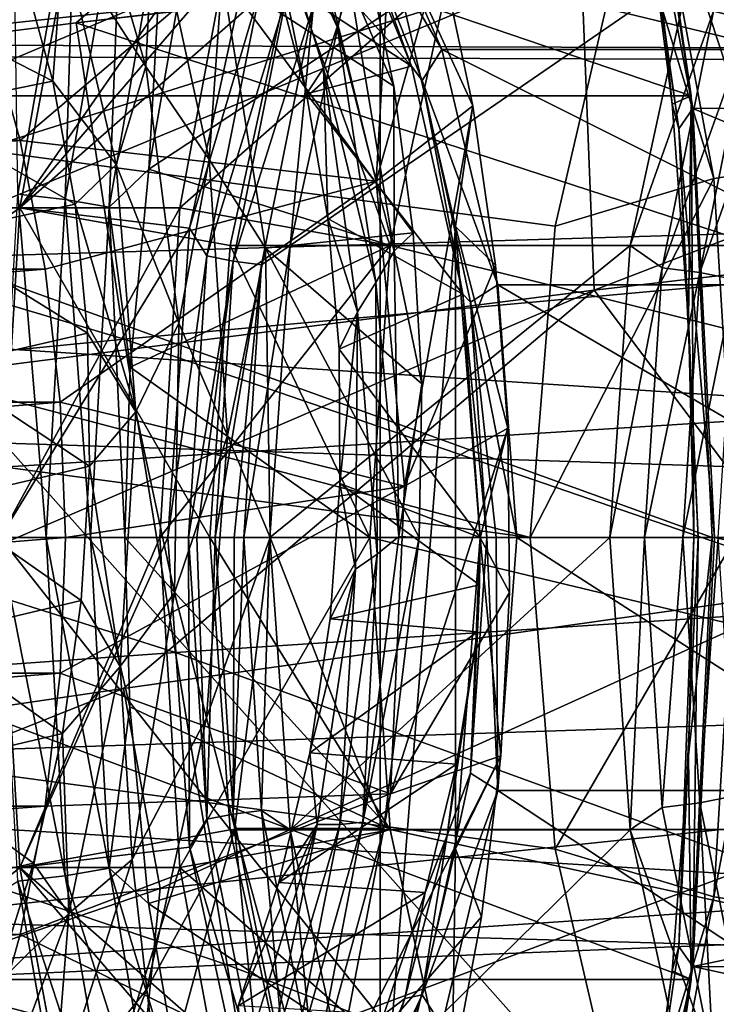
# Model space of a CAD drawing. Header units: metres. Extents: x -62 to 150, y -92 to 92.
# Tile 590 of 656: x 30 to 33, y 58 to 62. Entities that reach past the tile are written whole.
import ezdxf

# ---------------------------------------------------------------- set-up
doc = ezdxf.new("R2010")
doc.units = ezdxf.units.M
doc.layers.add('solid_500615', color=7, linetype='CONTINUOUS')

msp = doc.modelspace()

# ---------------------------------------------------------------- linework, layer by layer
at = {"layer": 'solid_500615'}
for points in [[(42.024872, 61.929775, 44.300327), (10.76731, 63.033997, 22.966919), (10.926191, 64.016174, 22.740013)], [(42.284065, 63.812038, 43.930161), (42.024872, 61.929775, 44.300327), (10.926191, 64.016174, 22.740013)], [(55.74284, 63.812077, 24.709034), (25.264481, 63.033997, 2.262815), (25.378672, 62.033115, 2.099732)], [(56.002037, 61.929798, 24.338863), (55.74284, 63.812077, 24.709034), (25.378672, 62.033115, 2.099732)], [(27.622869, 61.844666, 1.167425), (27.539228, 62.780327, 1.286887), (32.27454, 63.687843, 3.468868)], [(32.402534, 62.361904, 3.290096), (27.622869, 61.844666, 1.167425), (32.27454, 63.687843, 3.468868)], [(33.562912, 56.426136, 35.098366), (33.562912, 63.573864, 35.098366), (27.200054, 63.573864, 30.643044)], [(33.562912, 56.426136, 35.098366), (27.200054, 63.573864, 30.643044), (27.200054, 56.426136, 30.643044)], [(27.675091, 63.571117, 6.677214), (32.597504, 63.571693, 10.124093), (32.85331, 61.810539, 9.758763)], [(27.930851, 61.810089, 6.311951), (27.675091, 63.571117, 6.677214), (32.85331, 61.810539, 9.758763)], [(32.597504, 63.571693, 10.124093), (32.664539, 62.646473, 10.78329), (32.77499, 61.775665, 10.625546)], [(32.85331, 61.810539, 9.758763), (32.597504, 63.571693, 10.124093), (32.77499, 61.775665, 10.625546)], [(32.565586, 63.304401, 11.052239), (32.599068, 63.46307, 11.178769), (32.860382, 61.758339, 10.805572)], [(32.599068, 63.46307, 11.178769), (36.71553, 63.471504, 14.064892), (36.978184, 61.762527, 13.689787)], [(32.860382, 61.758339, 10.805572), (32.599068, 63.46307, 11.178769), (36.978184, 61.762527, 13.689787)], [(32.565586, 63.304401, 11.052239), (32.860382, 61.758339, 10.805572), (32.802246, 61.675045, 10.714251)], [(32.565586, 63.304401, 11.052239), (32.802246, 61.675045, 10.714251), (32.664539, 62.646473, 10.78329)], [(31.640343, 63.233532, 46.173004), (27.258905, 62.764702, 42.16732), (27.423189, 61.74086, 42.149097)], [(30.33288, 62.10878, 44.805107), (31.640343, 63.233532, 46.173004), (27.423189, 61.74086, 42.149097)], [(30.33288, 62.10878, 44.805107), (31.190147, 62.211071, 45.577824), (31.640343, 63.233532, 46.173004)], [(32.944622, 62.156208, 28.533983), (33.095879, 62.118538, 28.544403), (33.429539, 63.044334, 28.06789)], [(42.024872, 61.929775, 44.300327), (10.653118, 62.033115, 23.130001), (10.76731, 63.033997, 22.966919)], [(31.074171, 62.803104, 17.79862), (31.40213, 62.092579, 17.090498), (31.10203, 63.012726, 17.656618)], [(31.10203, 63.012726, 17.656618), (31.40213, 62.092579, 17.090498), (31.454374, 62.270309, 16.913773)], [(31.278162, 62.625, 16.350792), (31.562645, 61.46069, 15.94451), (31.650711, 63, 15.818737)], [(31.562645, 61.46069, 15.94451), (31.824903, 62.39814, 15.569966), (31.650711, 63, 15.818737)], [(32.871784, 62.933361, 14.974079), (32.684631, 62.879406, 14.958556), (33.139019, 61.499447, 14.592431)], [(32.871784, 62.933361, 14.974079), (33.139019, 61.499447, 14.592431), (33.051033, 62.938766, 15.051681)], [(30.280781, 62.451004, 16.908337), (30.343628, 62.866997, 16.972713), (30.618999, 61.930447, 16.443247)], [(30.618999, 61.930447, 16.443247), (30.343628, 62.866997, 16.972713), (30.651791, 62.588551, 16.581755)], [(32.603359, 62.598076, 14.894085), (32.94611, 61.470543, 14.585129), (32.684631, 62.879406, 14.958556)], [(33.139019, 61.499447, 14.592431), (32.684631, 62.879406, 14.958556), (32.94611, 61.470543, 14.585129)], [(31.074171, 62.803104, 17.79862), (31.150839, 62.295509, 17.738773), (31.276993, 61.818356, 17.482586)], [(31.074171, 62.803104, 17.79862), (31.276993, 61.818356, 17.482586), (31.346928, 61.922588, 17.271664)], [(31.074171, 62.803104, 17.79862), (31.346928, 61.922588, 17.271664), (31.40213, 62.092579, 17.090498)], [(31.434351, 62.672485, 18.327967), (31.466496, 62.828426, 18.580206), (31.831102, 62, 18.059492)], [(31.466496, 62.828426, 18.580206), (33.159672, 62.828426, 19.765781), (33.524281, 62, 19.245068)], [(31.831102, 62, 18.059492), (31.466496, 62.828426, 18.580206), (33.524281, 62, 19.245068)], [(32.455105, 61.013641, 3.221722), (32.402534, 62.361904, 3.290096), (37.163719, 62.831001, 5.47317)], [(37.20723, 61.564335, 5.424576), (32.455105, 61.013641, 3.221722), (37.163719, 62.831001, 5.47317)], [(30.094433, 61.406979, 29.707333), (30.07942, 62.44223, 29.39518), (30.329828, 62.759892, 29.371153)], [(30.094433, 61.406979, 29.707333), (30.329828, 62.759892, 29.371153), (30.288475, 61.385807, 29.713263)], [(30.329828, 62.759892, 29.371153), (30.520329, 62.718357, 29.382141), (30.288475, 61.385807, 29.713263)], [(30.988829, 62.729652, 18.046169), (31.372553, 62.747093, 18.334394), (31.707424, 61.93153, 17.856148)], [(31.150839, 62.295509, 17.738773), (30.988829, 62.729652, 18.046169), (31.707424, 61.93153, 17.856148)], [(31.434351, 62.672485, 18.327967), (31.707424, 61.93153, 17.856148), (31.372553, 62.747093, 18.334394)], [(30.288475, 61.385807, 29.713263), (30.520329, 62.718357, 29.382141), (30.468647, 61.354118, 29.644934)], [(30.520329, 62.718357, 29.382141), (30.6952, 62.656197, 29.321384), (30.468647, 61.354118, 29.644934)], [(28.300119, 61.350872, 27.577665), (30.102255, 61.350872, 28.839533), (30.343143, 62.643482, 28.495508)], [(28.300119, 61.350872, 27.577665), (30.343143, 62.643482, 28.495508), (28.54101, 62.643482, 27.233639)], [(30.343143, 62.643482, 28.495508), (30.102255, 61.350872, 28.839533), (31.057465, 62.463242, 27.475353)], [(30.102285, 61.351368, 28.839489), (30.757607, 61.351368, 29.298351), (30.99848, 62.643837, 28.954348)], [(30.102285, 61.351368, 28.839489), (30.99848, 62.643837, 28.954348), (30.343159, 62.643837, 28.495487)], [(31.209705, 62.323685, 27.257929), (30.102285, 61.351368, 28.839489), (30.343159, 62.643837, 28.495487)], [(30.468647, 61.354118, 29.644934), (30.6952, 62.656197, 29.321384), (30.630669, 61.509525, 29.479637)], [(30.6952, 62.656197, 29.321384), (30.790829, 62.424698, 29.250904), (30.630669, 61.509525, 29.479637)], [(30.99848, 62.643837, 28.954348), (30.757607, 61.351368, 29.298351), (31.865026, 62.323685, 27.716791)], [(31.434351, 62.672485, 18.327967), (31.831102, 62, 18.059492), (31.750914, 61.872906, 17.875868)], [(31.434351, 62.672485, 18.327967), (31.750914, 61.872906, 17.875868), (31.707424, 61.93153, 17.856148)], [(32.802246, 61.675045, 10.714251), (32.77499, 61.775665, 10.625546), (32.664539, 62.646473, 10.78329)], [(30.10331, 61.626404, 16.28521), (31.278162, 62.625, 16.350792), (29.962278, 62.125, 16.486622)], [(30.10331, 61.626404, 16.28521), (31.562645, 61.46069, 15.94451), (31.278162, 62.625, 16.350792)], [(31.579416, 62.598076, 14.177112), (31.579416, 57.401924, 14.177112), (19.292135, 57.401924, 5.573465)], [(31.579416, 62.598076, 14.177112), (19.292135, 57.401924, 5.573465), (19.292135, 62.598076, 5.573465)], [(32.193783, 60, 14.607296), (22.363955, 62.598076, 7.724377), (22.671825, 61.276516, 7.93995)], [(32.295418, 61.276066, 14.678462), (22.363955, 62.598076, 7.724377), (32.193783, 60, 14.607296)], [(32.603359, 62.598076, 14.894085), (22.363955, 62.598076, 7.724377), (32.295418, 61.276066, 14.678462)], [(30.618999, 61.930447, 16.443247), (30.651791, 62.588551, 16.581755), (30.878525, 61.548901, 16.122896)], [(30.878525, 61.548901, 16.122896), (30.651791, 62.588551, 16.581755), (30.930876, 62.303982, 16.24081)], [(31.579416, 62.598076, 14.177112), (31.824903, 62.39814, 15.569966), (31.958786, 61.768787, 15.378761)], [(31.887636, 61.274479, 14.39293), (31.579416, 62.598076, 14.177112), (31.958786, 61.768787, 15.378761)], [(31.887636, 61.274479, 14.39293), (31.579416, 57.401924, 14.177112), (31.579416, 62.598076, 14.177112)], [(32.603359, 62.598076, 14.894085), (32.295418, 61.276066, 14.678462), (32.94611, 61.470543, 14.585129)], [(30.102255, 61.350872, 28.839533), (30.79744, 61.267902, 27.846706), (31.057465, 62.463242, 27.475353)], [(30.280781, 62.451004, 16.908337), (30.237886, 61.870094, 16.787302), (30.109001, 62.339554, 17.046789)], [(30.497011, 61.528625, 16.46413), (30.237886, 61.870094, 16.787302), (30.280781, 62.451004, 16.908337)], [(30.497011, 61.528625, 16.46413), (30.280781, 62.451004, 16.908337), (30.618999, 61.930447, 16.443247)], [(33.282398, 62.44912, 47.445286), (31.749725, 62.276348, 46.079834), (30.33288, 62.10878, 44.805107)], [(33.484898, 61.0812, 47.158348), (33.282398, 62.44912, 47.445286), (30.33288, 62.10878, 44.805107)], [(31.088007, 62.249866, 27.47139), (31.057465, 62.463242, 27.475353), (30.79744, 61.267902, 27.846706)], [(30.630669, 61.509525, 29.479637), (30.790829, 62.424698, 29.250904), (31.865141, 62.323814, 27.716629)], [(31.512873, 62.419353, 16.723812), (31.634722, 61.849049, 16.479719), (30.930876, 62.303982, 16.24081)], [(31.454374, 62.270309, 16.913773), (31.634722, 61.849049, 16.479719), (31.512873, 62.419353, 16.723812)], [(31.562645, 61.46069, 15.94451), (31.958786, 61.768787, 15.378761), (31.824903, 62.39814, 15.569966)], [(27.673239, 60.87859, 1.095425), (27.622869, 61.844666, 1.167425), (32.402534, 62.361904, 3.290096)], [(27.684765, 60.406239, 1.078913), (27.673239, 60.87859, 1.095425), (32.402534, 62.361904, 3.290096)], [(32.455105, 61.013641, 3.221722), (27.684765, 60.406239, 1.078913), (32.402534, 62.361904, 3.290096)], [(30.109001, 62.339554, 17.046789), (30.237886, 61.870094, 16.787302), (29.531454, 62.234337, 16.554489)], [(31.209705, 62.323685, 27.257929), (30.964516, 61.196529, 27.608095), (30.102285, 61.351368, 28.839489)], [(30.630669, 61.509525, 29.479637), (31.865141, 62.323814, 27.716629), (31.619835, 61.196136, 28.066963)], [(30.757607, 61.351368, 29.298351), (31.619839, 61.196529, 28.066957), (31.865026, 62.323685, 27.716791)], [(31.209705, 62.323685, 27.257929), (31.619839, 61.196529, 28.066957), (30.964516, 61.196529, 27.608095)], [(31.209705, 62.323685, 27.257929), (31.865026, 62.323685, 27.716791), (31.619839, 61.196529, 28.066957)], [(31.210262, 61.196579, 27.780169), (32.602821, 61.196579, 28.755247), (32.847984, 62.323616, 28.405119)], [(31.455425, 62.323616, 27.430038), (31.210262, 61.196579, 27.780169), (32.847984, 62.323616, 28.405119)], [(31.305092, 62.179325, 27.44458), (31.210262, 61.196579, 27.780169), (31.455425, 62.323616, 27.430038)], [(36.534748, 61.196136, 31.508421), (31.619835, 61.196136, 28.066963), (31.865141, 62.323814, 27.716629)], [(36.780052, 62.323814, 31.158087), (36.534748, 61.196136, 31.508421), (31.865141, 62.323814, 27.716629)], [(32.847984, 62.323616, 28.405119), (32.602821, 61.196579, 28.755247), (32.944622, 62.156208, 28.533983)], [(30.878525, 61.548901, 16.122896), (30.930876, 62.303982, 16.24081), (31.10924, 61.185806, 15.853195)], [(31.714146, 61.249302, 16.296217), (31.10924, 61.185806, 15.853195), (30.930876, 62.303982, 16.24081)], [(31.634722, 61.849049, 16.479719), (31.714146, 61.249302, 16.296217), (30.930876, 62.303982, 16.24081)], [(31.276993, 61.818356, 17.482586), (31.150839, 62.295509, 17.738773), (31.707424, 61.93153, 17.856148)], [(30.33288, 62.10878, 44.805107), (31.749725, 62.276348, 46.079834), (31.190147, 62.211071, 45.577824)], [(31.088007, 62.249866, 27.47139), (30.79744, 61.267902, 27.846706), (30.868036, 61.153862, 27.785542)], [(31.088007, 62.249866, 27.47139), (30.868036, 61.153862, 27.785542), (31.191648, 62.207581, 27.436764)], [(31.40213, 62.092579, 17.090498), (31.635899, 61.173054, 16.51688), (31.454374, 62.270309, 16.913773)], [(31.454374, 62.270309, 16.913773), (31.635899, 61.173054, 16.51688), (31.634722, 61.849049, 16.479719)], [(30.237886, 61.870094, 16.787302), (29.652594, 61.752125, 16.305462), (29.531454, 62.234337, 16.554489)], [(30.868036, 61.153862, 27.785542), (30.975813, 61.132175, 27.745012), (31.191648, 62.207581, 27.436764)], [(31.191648, 62.207581, 27.436764), (30.975813, 61.132175, 27.745012), (31.305092, 62.179325, 27.44458)], [(30.975813, 61.132175, 27.745012), (31.092018, 61.117687, 27.748882), (31.305092, 62.179325, 27.44458)], [(31.305092, 62.179325, 27.44458), (31.092018, 61.117687, 27.748882), (31.210262, 61.196579, 27.780169)], [(32.602821, 61.196579, 28.755247), (32.733807, 61.105831, 28.835056), (32.944622, 62.156208, 28.533983)], [(32.944622, 62.156208, 28.533983), (32.733807, 61.105831, 28.835056), (33.095879, 62.118538, 28.544403)], [(23.203878, 61.626404, 11.454176), (30.10331, 61.626404, 16.28521), (29.962278, 62.125, 16.486622)], [(32.733807, 61.105831, 28.835056), (32.888748, 61.08651, 28.840218), (33.095879, 62.118538, 28.544403)], [(33.095879, 62.118538, 28.544403), (32.888748, 61.08651, 28.840218), (33.234066, 62.062157, 28.498238)], [(30.530376, 60.81366, 44.559547), (30.33288, 62.10878, 44.805107), (27.423189, 61.74086, 42.149097)], [(30.530376, 60.81366, 44.559547), (33.484898, 61.0812, 47.158348), (30.33288, 62.10878, 44.805107)], [(31.346928, 61.922588, 17.271664), (31.561626, 61.044567, 16.725182), (31.40213, 62.092579, 17.090498)], [(31.40213, 62.092579, 17.090498), (31.561626, 61.044567, 16.725182), (31.635899, 61.173054, 16.51688)], [(32.888748, 61.08651, 28.840218), (33.032448, 61.057594, 28.786179), (33.234066, 62.062157, 28.498238)], [(10.58432, 61.019703, 23.228254), (10.653118, 62.033115, 23.130001), (41.937759, 60, 44.424736)], [(42.024872, 61.929775, 44.300327), (41.937759, 60, 44.424736), (10.653118, 62.033115, 23.130001)], [(56.002037, 61.929798, 24.338863), (25.378672, 62.033115, 2.099732), (25.44747, 61.019699, 2.001479)], [(31.750914, 61.872906, 17.875868), (31.831102, 62, 18.059492), (32.060307, 61.035275, 17.732159)], [(31.831102, 62, 18.059492), (33.524281, 62, 19.245068), (33.753483, 61.035275, 18.917734)], [(32.060307, 61.035275, 17.732159), (31.831102, 62, 18.059492), (33.753483, 61.035275, 18.917734)], [(56.002037, 61.929798, 24.338863), (25.44747, 61.019699, 2.001479), (25.470449, 60, 1.96866)], [(56.002037, 61.929798, 24.338863), (25.470449, 60, 1.96866), (56.089153, 60, 24.214451)], [(30.497011, 61.528625, 16.46413), (30.618999, 61.930447, 16.443247), (30.753687, 60.878208, 16.114698)], [(30.753687, 60.878208, 16.114698), (30.618999, 61.930447, 16.443247), (30.878525, 61.548901, 16.122896)], [(31.276993, 61.818356, 17.482586), (31.707424, 61.93153, 17.856148), (31.917141, 60.997009, 17.556643)], [(31.346928, 61.922588, 17.271664), (31.276993, 61.818356, 17.482586), (31.364254, 61.307133, 17.28194)], [(31.346928, 61.922588, 17.271664), (31.364254, 61.307133, 17.28194), (31.485607, 60.924786, 16.936188)], [(31.346928, 61.922588, 17.271664), (31.485607, 60.924786, 16.936188), (31.561626, 61.044567, 16.725182)], [(31.750914, 61.872906, 17.875868), (31.917141, 60.997009, 17.556643), (31.707424, 61.93153, 17.856148)], [(30.237886, 61.870094, 16.787302), (30.328775, 61.36615, 16.582079), (29.652594, 61.752125, 16.305462)], [(30.497011, 61.528625, 16.46413), (30.328775, 61.36615, 16.582079), (30.237886, 61.870094, 16.787302)], [(31.635899, 61.173054, 16.51688), (31.714146, 61.249302, 16.296217), (31.634722, 61.849049, 16.479719)], [(31.750914, 61.872906, 17.875868), (32.060307, 61.035275, 17.732159), (31.948523, 60.964478, 17.593653)], [(31.750914, 61.872906, 17.875868), (31.948523, 60.964478, 17.593653), (31.917141, 60.997009, 17.556643)], [(27.930851, 61.810089, 6.311951), (32.85331, 61.810539, 9.758763), (32.939362, 60, 9.63587)], [(28.016869, 60, 6.189104), (27.930851, 61.810089, 6.311951), (32.939362, 60, 9.63587)], [(31.364254, 61.307133, 17.28194), (31.276993, 61.818356, 17.482586), (31.917141, 60.997009, 17.556643)], [(32.85331, 61.810539, 9.758763), (32.77499, 61.775665, 10.625546), (32.841614, 60.89127, 10.5304)], [(32.85331, 61.810539, 9.758763), (32.841614, 60.89127, 10.5304), (32.86388, 60, 10.4986)], [(32.939362, 60, 9.63587), (32.85331, 61.810539, 9.758763), (32.86388, 60, 10.4986)], [(31.562645, 61.46069, 15.94451), (31.679155, 60.211159, 15.778114), (31.958786, 61.768787, 15.378761)], [(31.679155, 60.211159, 15.778114), (32.051765, 61.115612, 15.245972), (31.958786, 61.768787, 15.378761)], [(31.887636, 61.274479, 14.39293), (31.958786, 61.768787, 15.378761), (32.051765, 61.115612, 15.245972)], [(32.802246, 61.675045, 10.714251), (32.841614, 60.89127, 10.5304), (32.77499, 61.775665, 10.625546)], [(32.802246, 61.675045, 10.714251), (32.860382, 61.758339, 10.805572), (32.948406, 60, 10.679861)], [(32.860382, 61.758339, 10.805572), (36.978184, 61.762527, 13.689787), (37.066628, 60, 13.563473)], [(32.948406, 60, 10.679861), (32.860382, 61.758339, 10.805572), (37.066628, 60, 13.563473)], [(27.595751, 60.523682, 41.929623), (30.530376, 60.81366, 44.559547), (27.423189, 61.74086, 42.149097)], [(30.328775, 61.36615, 16.582079), (29.734495, 61.23708, 16.112474), (29.652594, 61.752125, 16.305462)], [(32.802246, 61.675045, 10.714251), (32.948406, 60, 10.679861), (32.881859, 60, 10.600554)], [(32.802246, 61.675045, 10.714251), (32.881859, 60, 10.600554), (32.841614, 60.89127, 10.5304)], [(23.306376, 61.099979, 11.307796), (30.10331, 61.626404, 16.28521), (23.203878, 61.626404, 11.454176)], [(23.306376, 61.099979, 11.307796), (30.205807, 61.099979, 16.13883), (30.10331, 61.626404, 16.28521)], [(30.10331, 61.626404, 16.28521), (30.205807, 61.099979, 16.13883), (31.562645, 61.46069, 15.94451)], [(37.20723, 61.564335, 5.424576), (33.37952, 59.786663, 3.70551), (32.455105, 61.013641, 3.221722)], [(30.57715, 60.515701, 16.214281), (30.328775, 61.36615, 16.582079), (30.497011, 61.528625, 16.46413)], [(30.57715, 60.515701, 16.214281), (30.497011, 61.528625, 16.46413), (30.753687, 60.878208, 16.114698)], [(30.753687, 60.878208, 16.114698), (30.878525, 61.548901, 16.122896), (30.953022, 60.417976, 15.881454)], [(30.953022, 60.417976, 15.881454), (30.878525, 61.548901, 16.122896), (31.10924, 61.185806, 15.853195)], [(30.468647, 61.354118, 29.644934), (30.630669, 61.509525, 29.479637), (30.553675, 60.698715, 29.589596)], [(30.553675, 60.698715, 29.589596), (30.630669, 61.509525, 29.479637), (31.619835, 61.196136, 28.066963)], [(32.193783, 60, 14.607296), (33.03437, 60, 14.459079), (32.94611, 61.470543, 14.585129)], [(32.295418, 61.276066, 14.678462), (32.193783, 60, 14.607296), (32.94611, 61.470543, 14.585129)], [(33.139019, 61.499447, 14.592431), (32.94611, 61.470543, 14.585129), (33.03437, 60, 14.459079)], [(30.205807, 61.099979, 16.13883), (30.268013, 60.554737, 16.049988), (31.562645, 61.46069, 15.94451)], [(30.268013, 60.554737, 16.049988), (31.679155, 60.211159, 15.778114), (31.562645, 61.46069, 15.94451)], [(30.094433, 61.406979, 29.707333), (30.210186, 60, 29.825069), (30.01495, 60, 29.820848)], [(30.094433, 61.406979, 29.707333), (30.288475, 61.385807, 29.713263), (30.210186, 60, 29.825069)], [(28.218681, 60, 27.69397), (30.020817, 60, 28.955839), (30.102255, 61.350872, 28.839533)], [(28.300119, 61.350872, 27.577665), (28.218681, 60, 27.69397), (30.102255, 61.350872, 28.839533)], [(30.328775, 61.36615, 16.582079), (30.379341, 60.837013, 16.434448), (29.734495, 61.23708, 16.112474)], [(30.020817, 60, 28.955839), (30.676138, 60, 29.4147), (30.757607, 61.351368, 29.298351)], [(30.020817, 60, 28.955839), (30.757607, 61.351368, 29.298351), (30.102285, 61.351368, 28.839489)], [(30.020817, 60, 28.955839), (30.102285, 61.351368, 28.839489), (30.881182, 60, 27.72711)], [(30.102255, 61.350872, 28.839533), (30.020817, 60, 28.955839), (30.79744, 61.267902, 27.846706)], [(30.964516, 61.196529, 27.608095), (30.881182, 60, 27.72711), (30.102285, 61.351368, 28.839489)], [(30.288475, 61.385807, 29.713263), (30.392151, 60, 29.754183), (30.210186, 60, 29.825069)], [(30.288475, 61.385807, 29.713263), (30.468647, 61.354118, 29.644934), (30.392151, 60, 29.754183)], [(30.57715, 60.515701, 16.214281), (30.379341, 60.837013, 16.434448), (30.328775, 61.36615, 16.582079)], [(30.468647, 61.354118, 29.644934), (30.532743, 60, 29.619488), (30.392151, 60, 29.754183)], [(30.468647, 61.354118, 29.644934), (30.553675, 60.698715, 29.589596), (30.532743, 60, 29.619488)], [(30.757607, 61.351368, 29.298351), (30.676138, 60, 29.4147), (31.619839, 61.196529, 28.066957)], [(32.193783, 60, 14.607296), (22.671825, 61.276516, 7.93995), (22.773531, 60, 8.011165)], [(31.410322, 60.771423, 17.140125), (31.364254, 61.307133, 17.28194), (31.917141, 60.997009, 17.556643)], [(31.485607, 60.924786, 16.936188), (31.364254, 61.307133, 17.28194), (31.410322, 60.771423, 17.140125)], [(31.88759, 58.725224, 14.392899), (31.579416, 57.401924, 14.177112), (31.887636, 61.274479, 14.39293)], [(31.88759, 58.725224, 14.392899), (31.887636, 61.274479, 14.39293), (31.988995, 59.999779, 14.463902)], [(31.887636, 61.274479, 14.39293), (32.051765, 61.115612, 15.245972), (32.102135, 60.447979, 15.17404)], [(31.988995, 59.999779, 14.463902), (31.887636, 61.274479, 14.39293), (32.102135, 60.447979, 15.17404)], [(30.379341, 60.837013, 16.434448), (29.77495, 60.69886, 15.978675), (29.734495, 61.23708, 16.112474)], [(30.020817, 60, 28.955839), (30.709108, 60, 27.972857), (30.79744, 61.267902, 27.846706)], [(30.868036, 61.153862, 27.785542), (30.79744, 61.267902, 27.846706), (30.709108, 60, 27.972857)], [(31.714146, 61.249302, 16.296217), (31.749353, 60.629665, 16.175859), (31.10924, 61.185806, 15.853195)], [(31.635899, 61.173054, 16.51688), (31.749353, 60.629665, 16.175859), (31.714146, 61.249302, 16.296217)], [(30.553675, 60.698715, 29.589596), (31.619835, 61.196136, 28.066963), (31.536503, 60, 28.185972)], [(30.676138, 60, 29.4147), (31.536503, 60, 28.185972), (31.619839, 61.196529, 28.066957)], [(30.964516, 61.196529, 27.608095), (31.536503, 60, 28.185972), (30.881182, 60, 27.72711)], [(30.964516, 61.196529, 27.608095), (31.619839, 61.196529, 28.066957), (31.536503, 60, 28.185972)], [(31.210262, 61.196579, 27.780169), (31.019785, 60, 27.852039), (31.126926, 60, 27.899183)], [(31.092018, 61.117687, 27.748882), (31.019785, 60, 27.852039), (31.210262, 61.196579, 27.780169)], [(32.602821, 61.196579, 28.755247), (31.126926, 60, 27.899183), (32.519485, 60, 28.874264)], [(31.210262, 61.196579, 27.780169), (31.126926, 60, 27.899183), (32.602821, 61.196579, 28.755247)], [(36.451416, 60, 31.62743), (31.536503, 60, 28.185972), (31.619835, 61.196136, 28.066963)], [(36.534748, 61.196136, 31.508421), (36.451416, 60, 31.62743), (31.619835, 61.196136, 28.066963)], [(32.602821, 61.196579, 28.755247), (32.519485, 60, 28.874264), (32.733807, 61.105831, 28.835056)], [(30.868036, 61.153862, 27.785542), (30.709108, 60, 27.972857), (30.793465, 60, 27.892038)], [(30.868036, 61.153862, 27.785542), (30.793465, 60, 27.892038), (30.975813, 61.132175, 27.745012)], [(30.953022, 60.417976, 15.881454), (31.10924, 61.185806, 15.853195), (31.128628, 60, 15.692628)], [(31.10924, 61.185806, 15.853195), (31.739262, 60, 16.120199), (31.128628, 60, 15.692628)], [(31.749353, 60.629665, 16.175859), (31.739262, 60, 16.120199), (31.10924, 61.185806, 15.853195)], [(31.561626, 61.044567, 16.725182), (31.655386, 60.004002, 16.351404), (31.635899, 61.173054, 16.51688)], [(31.635899, 61.173054, 16.51688), (31.655386, 60.004002, 16.351404), (31.749353, 60.629665, 16.175859)], [(30.975813, 61.132175, 27.745012), (30.793465, 60, 27.892038), (30.828068, 60, 27.873037)], [(30.975813, 61.132175, 27.745012), (30.828068, 60, 27.873037), (30.902643, 60, 27.849506)], [(30.975813, 61.132175, 27.745012), (30.902643, 60, 27.849506), (31.092018, 61.117687, 27.748882)], [(31.092018, 61.117687, 27.748882), (30.902643, 60, 27.849506), (30.981001, 60, 27.846071)], [(31.092018, 61.117687, 27.748882), (30.981001, 60, 27.846071), (31.019785, 60, 27.852039)], [(31.679155, 60.211159, 15.778114), (32.102135, 60.447979, 15.17404), (32.051765, 61.115612, 15.245972)], [(23.368584, 60.554737, 11.218954), (30.205807, 61.099979, 16.13883), (23.306376, 61.099979, 11.307796)], [(23.368584, 60.554737, 11.218954), (30.268013, 60.554737, 16.049988), (30.205807, 61.099979, 16.13883)], [(30.530376, 60.81366, 44.559547), (33.70356, 59.723259, 46.864082), (33.484898, 61.0812, 47.158348)], [(32.733807, 61.105831, 28.835056), (32.519485, 60, 28.874264), (32.662338, 60, 28.93712)], [(32.733807, 61.105831, 28.835056), (32.662338, 60, 28.93712), (32.888748, 61.08651, 28.840218)], [(32.888748, 61.08651, 28.840218), (32.662338, 60, 28.93712), (32.818531, 60, 28.940498)], [(32.888748, 61.08651, 28.840218), (32.818531, 60, 28.940498), (33.032448, 61.057594, 28.786179)], [(31.485607, 60.924786, 16.936188), (31.566824, 59.932728, 16.580225), (31.561626, 61.044567, 16.725182)], [(31.561626, 61.044567, 16.725182), (31.566824, 59.932728, 16.580225), (31.655386, 60.004002, 16.351404)], [(31.948523, 60.964478, 17.593653), (32.060307, 61.035275, 17.732159), (32.138481, 60, 17.62051)], [(32.060307, 61.035275, 17.732159), (33.831657, 60, 18.806086), (32.138481, 60, 17.62051)], [(32.060307, 61.035275, 17.732159), (33.753483, 61.035275, 18.917734), (33.831657, 60, 18.806086)], [(33.032448, 61.057594, 28.786179), (32.818531, 60, 28.940498), (32.9641, 60, 28.883791)], [(10.58432, 61.019703, 23.228254), (41.937759, 60, 44.424736), (10.56134, 60, 23.261074)], [(32.455105, 61.013641, 3.221722), (30.526852, 59.382374, 2.393661), (27.666658, 58.960968, 1.104763)], [(32.455105, 61.013641, 3.221722), (27.666658, 58.960968, 1.104763), (27.684765, 60.406239, 1.078913)], [(32.455105, 61.013641, 3.221722), (33.37952, 59.786663, 3.70551), (30.526852, 59.382374, 2.393661)], [(31.410322, 60.771423, 17.140125), (31.917141, 60.997009, 17.556643), (31.98863, 60, 17.454544)], [(31.917141, 60.997009, 17.556643), (32.015694, 60, 17.497723), (31.98863, 60, 17.454544)], [(31.948523, 60.964478, 17.593653), (32.015694, 60, 17.497723), (31.917141, 60.997009, 17.556643)], [(31.948523, 60.964478, 17.593653), (32.138481, 60, 17.62051), (32.054161, 60, 17.546013)], [(31.948523, 60.964478, 17.593653), (32.054161, 60, 17.546013), (32.015694, 60, 17.497723)], [(31.485607, 60.924786, 16.936188), (31.410322, 60.771423, 17.140125), (31.413664, 60.221256, 17.059332)], [(31.485607, 60.924786, 16.936188), (31.413664, 60.221256, 17.059332), (31.477814, 59.870564, 16.809898)], [(31.485607, 60.924786, 16.936188), (31.477814, 59.870564, 16.809898), (31.566824, 59.932728, 16.580225)], [(30.57715, 60.515701, 16.214281), (30.753687, 60.878208, 16.114698), (30.735785, 59.773342, 16.004068)], [(30.735785, 59.773342, 16.004068), (30.753687, 60.878208, 16.114698), (30.953022, 60.417976, 15.881454)], [(32.881859, 60, 10.600554), (32.86388, 60, 10.4986), (32.841614, 60.89127, 10.5304)], [(30.379341, 60.837013, 16.434448), (30.387993, 60.292442, 16.346672), (29.77495, 60.69886, 15.978675)], [(30.57715, 60.515701, 16.214281), (30.387993, 60.292442, 16.346672), (30.379341, 60.837013, 16.434448)], [(27.595751, 60.523682, 41.929623), (30.740726, 59.529747, 44.289326), (30.530376, 60.81366, 44.559547)], [(30.530376, 60.81366, 44.559547), (30.740726, 59.529747, 44.289326), (33.70356, 59.723259, 46.864082)], [(31.413664, 60.221256, 17.059332), (31.410322, 60.771423, 17.140125), (31.98863, 60, 17.454544)], [(30.387993, 60.292442, 16.346672), (29.772537, 60.147545, 15.906101), (29.77495, 60.69886, 15.978675)], [(30.553675, 60.698715, 29.589596), (31.536503, 60, 28.185972), (30.532743, 60, 29.619488)], [(31.655386, 60.004002, 16.351404), (31.739262, 60, 16.120199), (31.749353, 60.629665, 16.175859)], [(23.389439, 60, 11.18917), (30.268013, 60.554737, 16.049988), (23.368584, 60.554737, 11.218954)], [(23.389439, 60, 11.18917), (30.288868, 60, 16.020205), (30.268013, 60.554737, 16.049988)], [(30.268013, 60.554737, 16.049988), (30.288868, 60, 16.020205), (31.679155, 60.211159, 15.778114)], [(27.595751, 60.523682, 41.929623), (27.792421, 59.31971, 41.683411), (30.740726, 59.529747, 44.289326)], [(30.512686, 59.472233, 16.170948), (30.387993, 60.292442, 16.346672), (30.57715, 60.515701, 16.214281)], [(30.512686, 59.472233, 16.170948), (30.57715, 60.515701, 16.214281), (30.735785, 59.773342, 16.004068)], [(31.62072, 58.950092, 15.86157), (32.109322, 59.775887, 15.163772), (32.102135, 60.447979, 15.17404)], [(31.679155, 60.211159, 15.778114), (31.62072, 58.950092, 15.86157), (32.102135, 60.447979, 15.17404)], [(31.988995, 59.999779, 14.463902), (32.102135, 60.447979, 15.17404), (32.109322, 59.775887, 15.163772)], [(30.735785, 59.773342, 16.004068), (30.953022, 60.417976, 15.881454), (30.867153, 59.262421, 15.869038)], [(30.867153, 59.262421, 15.869038), (30.953022, 60.417976, 15.881454), (31.128628, 60, 15.692628)], [(30.387993, 60.292442, 16.346672), (30.353922, 59.742477, 16.319914), (29.772537, 60.147545, 15.906101)], [(30.512686, 59.472233, 16.170948), (30.353922, 59.742477, 16.319914), (30.387993, 60.292442, 16.346672)], [(31.373547, 59.666946, 17.040604), (31.413664, 60.221256, 17.059332), (31.985985, 59.806782, 17.458323)], [(31.477814, 59.870564, 16.809898), (31.413664, 60.221256, 17.059332), (31.373547, 59.666946, 17.040604)], [(31.413664, 60.221256, 17.059332), (31.98863, 60, 17.454544), (31.985985, 59.806782, 17.458323)], [(30.268013, 59.445263, 16.049988), (31.62072, 58.950092, 15.86157), (31.679155, 60.211159, 15.778114)], [(30.288868, 60, 16.020205), (30.268013, 59.445263, 16.049988), (31.679155, 60.211159, 15.778114)], [(30.353922, 59.742477, 16.319914), (29.726627, 59.593468, 15.895644), (29.772537, 60.147545, 15.906101)], [(42.024872, 58.070202, 44.300323), (10.58432, 58.980301, 23.228254), (10.56134, 60, 23.261074)], [(41.937759, 60, 44.424736), (42.024872, 58.070202, 44.300323), (10.56134, 60, 23.261074)], [(32.603359, 57.401924, 14.894085), (22.773531, 60, 8.011165), (22.671852, 58.723656, 7.939969)], [(32.295399, 58.724049, 14.678449), (32.193783, 60, 14.607296), (22.773531, 60, 8.011165)], [(32.295399, 58.724049, 14.678449), (22.773531, 60, 8.011165), (32.603359, 57.401924, 14.894085)], [(23.368584, 59.445263, 11.218954), (30.268013, 59.445263, 16.049988), (30.288868, 60, 16.020205)], [(23.368584, 59.445263, 11.218954), (30.288868, 60, 16.020205), (23.389439, 60, 11.18917)], [(56.089153, 60, 24.214451), (25.44747, 58.980297, 2.001479), (25.378672, 57.966885, 2.099732)], [(56.002041, 58.070225, 24.33886), (56.089153, 60, 24.214451), (25.378672, 57.966885, 2.099732)], [(56.089153, 60, 24.214451), (25.470449, 60, 1.96866), (25.44747, 58.980297, 2.001479)], [(32.85331, 58.189461, 9.758763), (27.930851, 58.189911, 6.311951), (28.016869, 60, 6.189104)], [(32.85331, 58.189461, 9.758763), (28.016869, 60, 6.189104), (32.939362, 60, 9.63587)], [(28.300119, 58.649128, 27.577665), (30.102255, 58.649128, 28.839533), (30.020817, 60, 28.955839)], [(30.01495, 60, 29.820848), (30.210186, 60, 29.825069), (30.288475, 58.614193, 29.713263)], [(30.094433, 58.593021, 29.707333), (30.01495, 60, 29.820848), (30.288475, 58.614193, 29.713263)], [(30.102285, 58.648632, 28.839489), (30.676138, 60, 29.4147), (30.020817, 60, 28.955839)], [(30.020817, 60, 28.955839), (30.881182, 60, 27.72711), (30.964516, 58.803471, 27.608095)], [(30.102285, 58.648632, 28.839489), (30.020817, 60, 28.955839), (30.964516, 58.803471, 27.608095)], [(30.102255, 58.649128, 28.839533), (30.709108, 60, 27.972857), (30.020817, 60, 28.955839)], [(30.102255, 58.649128, 28.839533), (30.79744, 58.732098, 27.846706), (30.709108, 60, 27.972857)], [(30.102285, 58.648632, 28.839489), (30.757607, 58.648632, 29.298351), (30.676138, 60, 29.4147)], [(30.210186, 60, 29.825069), (30.392151, 60, 29.754183), (30.468647, 58.645882, 29.644934)], [(30.288475, 58.614193, 29.713263), (30.210186, 60, 29.825069), (30.468647, 58.645882, 29.644934)], [(30.392151, 60, 29.754183), (30.532743, 60, 29.619488), (30.553345, 59.306808, 29.590067)], [(30.468647, 58.645882, 29.644934), (30.392151, 60, 29.754183), (30.553345, 59.306808, 29.590067)], [(30.532743, 60, 29.619488), (31.536503, 60, 28.185972), (31.619835, 58.803864, 28.066963)], [(30.553345, 59.306808, 29.590067), (30.532743, 60, 29.619488), (31.619835, 58.803864, 28.066963)], [(30.676138, 60, 29.4147), (30.757607, 58.648632, 29.298351), (31.536503, 60, 28.185972)], [(30.79744, 58.732098, 27.846706), (30.793465, 60, 27.892038), (30.709108, 60, 27.972857)], [(30.757607, 58.648632, 29.298351), (31.619839, 58.803471, 28.066957), (31.536503, 60, 28.185972)], [(30.793465, 60, 27.892038), (30.868036, 58.846138, 27.785542), (30.828068, 60, 27.873037)], [(30.79744, 58.732098, 27.846706), (30.868036, 58.846138, 27.785542), (30.793465, 60, 27.892038)], [(30.868036, 58.846138, 27.785542), (30.902643, 60, 27.849506), (30.828068, 60, 27.873037)], [(30.867153, 59.262421, 15.869038), (31.128628, 60, 15.692628), (30.98361, 58.810253, 15.766403)], [(30.868036, 58.846138, 27.785542), (30.975813, 58.867825, 27.745012), (30.902643, 60, 27.849506)], [(30.881182, 60, 27.72711), (31.536503, 60, 28.185972), (31.619839, 58.803471, 28.066957)], [(30.964516, 58.803471, 27.608095), (30.881182, 60, 27.72711), (31.619839, 58.803471, 28.066957)], [(30.902643, 60, 27.849506), (30.975813, 58.867825, 27.745012), (30.981001, 60, 27.846071)], [(30.975813, 58.867825, 27.745012), (31.092018, 58.882313, 27.748882), (31.019785, 60, 27.852039)], [(30.975813, 58.867825, 27.745012), (31.019785, 60, 27.852039), (30.981001, 60, 27.846071)], [(30.98361, 58.810253, 15.766403), (31.128628, 60, 15.692628), (31.593824, 58.80809, 16.194328)], [(31.019785, 60, 27.852039), (31.092018, 58.882313, 27.748882), (31.126926, 60, 27.899183)], [(31.092018, 58.882313, 27.748882), (31.210262, 58.803421, 27.780169), (31.126926, 60, 27.899183)], [(31.126926, 60, 27.899183), (31.210262, 58.803421, 27.780169), (32.519485, 60, 28.874264)], [(31.128628, 60, 15.692628), (31.739262, 60, 16.120199), (31.593824, 58.80809, 16.194328)], [(31.210262, 58.803421, 27.780169), (32.602821, 58.803421, 28.755247), (32.519485, 60, 28.874264)], [(31.655386, 60.004002, 16.351404), (31.507681, 58.834702, 16.424702), (31.739262, 60, 16.120199)], [(31.566824, 59.932728, 16.580225), (31.507681, 58.834702, 16.424702), (31.655386, 60.004002, 16.351404)], [(31.507681, 58.834702, 16.424702), (31.593824, 58.80809, 16.194328), (31.739262, 60, 16.120199)], [(36.534748, 58.803864, 31.508421), (31.619835, 58.803864, 28.066963), (31.536503, 60, 28.185972)], [(36.534748, 58.803864, 31.508421), (31.536503, 60, 28.185972), (36.451416, 60, 31.62743)], [(31.88759, 58.725224, 14.392899), (31.988995, 59.999779, 14.463902), (32.07336, 59.106003, 15.215135)], [(31.948523, 59.035522, 17.593653), (32.015694, 60, 17.497723), (32.060307, 58.964725, 17.732159)], [(31.98863, 60, 17.454544), (32.015694, 60, 17.497723), (31.948523, 59.035522, 17.593653)], [(31.985985, 59.806782, 17.458323), (31.98863, 60, 17.454544), (31.948523, 59.035522, 17.593653)], [(31.988995, 59.999779, 14.463902), (32.109322, 59.775887, 15.163772), (32.07336, 59.106003, 15.215135)], [(32.015694, 60, 17.497723), (32.054161, 60, 17.546013), (32.060307, 58.964725, 17.732159)], [(32.054161, 60, 17.546013), (32.138481, 60, 17.62051), (32.060307, 58.964725, 17.732159)], [(32.060307, 58.964725, 17.732159), (32.138481, 60, 17.62051), (33.753483, 58.964725, 18.917734)], [(32.138481, 60, 17.62051), (33.831657, 60, 18.806086), (33.753483, 58.964725, 18.917734)], [(32.295399, 58.724049, 14.678449), (33.03437, 60, 14.459079), (32.193783, 60, 14.607296)], [(32.945938, 58.528038, 14.585374), (33.03437, 60, 14.459079), (32.295399, 58.724049, 14.678449)], [(32.602821, 58.803421, 28.755247), (32.662338, 60, 28.93712), (32.519485, 60, 28.874264)], [(32.602821, 58.803421, 28.755247), (32.733807, 58.894169, 28.835056), (32.662338, 60, 28.93712)], [(32.733807, 58.894169, 28.835056), (32.818531, 60, 28.940498), (32.662338, 60, 28.93712)], [(32.733807, 58.894169, 28.835056), (32.888748, 58.91349, 28.840218), (32.818531, 60, 28.940498)], [(32.802246, 58.324955, 10.714251), (32.841644, 59.109341, 10.530356), (32.86388, 60, 10.4986)], [(32.802246, 58.324955, 10.714251), (32.86388, 60, 10.4986), (32.881859, 60, 10.600554)], [(32.802246, 58.324955, 10.714251), (32.881859, 60, 10.600554), (32.860481, 58.242641, 10.805429)], [(32.888748, 58.91349, 28.840218), (32.9641, 60, 28.883791), (32.818531, 60, 28.940498)], [(32.841644, 59.109341, 10.530356), (32.939362, 60, 9.63587), (32.86388, 60, 10.4986)], [(32.85331, 58.189461, 9.758763), (32.939362, 60, 9.63587), (32.841644, 59.109341, 10.530356)], [(32.860481, 58.242641, 10.805429), (32.948406, 60, 10.679861), (37.044476, 59.115368, 13.595111)], [(32.881859, 60, 10.600554), (32.948406, 60, 10.679861), (32.860481, 58.242641, 10.805429)], [(32.888748, 58.91349, 28.840218), (33.032448, 58.942406, 28.786179), (32.9641, 60, 28.883791)], [(33.229412, 60, 14.463334), (33.03437, 60, 14.459079), (32.945938, 58.528038, 14.585374)], [(33.229412, 60, 14.463334), (32.945938, 58.528038, 14.585374), (33.139019, 58.500553, 14.592431)], [(37.044476, 59.115368, 13.595111), (32.948406, 60, 10.679861), (37.066628, 60, 13.563473)], [(31.566824, 59.932728, 16.580225), (31.413458, 58.825001, 16.661722), (31.507681, 58.834702, 16.424702)], [(31.477814, 59.870564, 16.809898), (31.413458, 58.825001, 16.661722), (31.566824, 59.932728, 16.580225)], [(31.477814, 59.870564, 16.809898), (31.373547, 59.666946, 17.040604), (31.290052, 59.118877, 17.083824)], [(31.477814, 59.870564, 16.809898), (31.290052, 59.118877, 17.083824), (31.320082, 58.824242, 16.897743)], [(31.477814, 59.870564, 16.809898), (31.320082, 58.824242, 16.897743), (31.413458, 58.825001, 16.661722)], [(30.676821, 58.562878, 2.575995), (30.526852, 59.382374, 2.393661), (33.37952, 59.786663, 3.70551)], [(33.719563, 58.881649, 4.019985), (30.676821, 58.562878, 2.575995), (33.37952, 59.786663, 3.70551)], [(31.373547, 59.666946, 17.040604), (31.985985, 59.806782, 17.458323), (31.978058, 59.61404, 17.469645)], [(31.978058, 59.61404, 17.469645), (31.985985, 59.806782, 17.458323), (31.948523, 59.035522, 17.593653)], [(30.353922, 59.742477, 16.319914), (30.2771, 59.197262, 16.354208), (29.726627, 59.593468, 15.895644)], [(30.512686, 59.472233, 16.170948), (30.2771, 59.197262, 16.354208), (30.353922, 59.742477, 16.319914)], [(30.512686, 59.472233, 16.170948), (30.735785, 59.773342, 16.004068), (30.562532, 58.682056, 16.115305)], [(30.562532, 58.682056, 16.115305), (30.735785, 59.773342, 16.004068), (30.867153, 59.262421, 15.869038)], [(31.62072, 58.950092, 15.86157), (32.07336, 59.106003, 15.215135), (32.109322, 59.775887, 15.163772)], [(30.740726, 59.529747, 44.289326), (33.927689, 58.369656, 46.558388), (33.70356, 59.723259, 46.864082)], [(31.290052, 59.118877, 17.083824), (31.373547, 59.666946, 17.040604), (31.978058, 59.61404, 17.469645)], [(30.2771, 59.197262, 16.354208), (29.637415, 59.047005, 15.947032), (29.726627, 59.593468, 15.895644)], [(31.89131, 59.071396, 17.518114), (31.290052, 59.118877, 17.083824), (31.978058, 59.61404, 17.469645)], [(31.853569, 58.781239, 17.547396), (31.978058, 59.61404, 17.469645), (31.948523, 59.035522, 17.593653)], [(31.89131, 59.071396, 17.518114), (31.978058, 59.61404, 17.469645), (31.853569, 58.781239, 17.547396)], [(27.792421, 59.31971, 41.683411), (30.951702, 58.24987, 44.003983), (30.740726, 59.529747, 44.289326)], [(30.740726, 59.529747, 44.289326), (30.951702, 58.24987, 44.003983), (33.927689, 58.369656, 46.558388)], [(30.303667, 58.460022, 16.334061), (30.2771, 59.197262, 16.354208), (30.512686, 59.472233, 16.170948)], [(30.303667, 58.460022, 16.334061), (30.512686, 59.472233, 16.170948), (30.562532, 58.682056, 16.115305)], [(23.306376, 58.900021, 11.307796), (30.205807, 58.900021, 16.13883), (30.268013, 59.445263, 16.049988)], [(23.306376, 58.900021, 11.307796), (30.268013, 59.445263, 16.049988), (23.368584, 59.445263, 11.218954)], [(30.268013, 59.445263, 16.049988), (30.205807, 58.900021, 16.13883), (31.62072, 58.950092, 15.86157)], [(27.627199, 58.229889, 1.161117), (27.666658, 58.960968, 1.104763), (30.526852, 59.382374, 2.393661)], [(30.676821, 58.562878, 2.575995), (27.627199, 58.229889, 1.161117), (30.526852, 59.382374, 2.393661)], [(27.792421, 59.31971, 41.683411), (27.987841, 58.119534, 41.420273), (30.951702, 58.24987, 44.003983)], [(30.468647, 58.645882, 29.644934), (30.553345, 59.306808, 29.590067), (30.629187, 58.501793, 29.481754)], [(30.629187, 58.501793, 29.481754), (30.553345, 59.306808, 29.590067), (31.619835, 58.803864, 28.066963)], [(30.562532, 58.682056, 16.115305), (30.867153, 59.262421, 15.869038), (30.62224, 58.15033, 16.083761)], [(30.62224, 58.15033, 16.083761), (30.867153, 59.262421, 15.869038), (30.98361, 58.810253, 15.766403)], [(30.2771, 59.197262, 16.354208), (30.158291, 58.666851, 16.448465), (29.637415, 59.047005, 15.947032)], [(30.303667, 58.460022, 16.334061), (30.158291, 58.666851, 16.448465), (30.2771, 59.197262, 16.354208)], [(31.89131, 59.071396, 17.518114), (31.164078, 58.587315, 17.187714), (31.290052, 59.118877, 17.083824)], [(31.320082, 58.824242, 16.897743), (31.290052, 59.118877, 17.083824), (31.164078, 58.587315, 17.187714)], [(31.390759, 57.749054, 16.189987), (31.994419, 58.44669, 15.327872), (32.07336, 59.106003, 15.215135)], [(31.62072, 58.950092, 15.86157), (31.390759, 57.749054, 16.189987), (32.07336, 59.106003, 15.215135)], [(31.88759, 58.725224, 14.392899), (32.07336, 59.106003, 15.215135), (31.994419, 58.44669, 15.327872)], [(32.85331, 58.189461, 9.758763), (32.841644, 59.109341, 10.530356), (32.775093, 58.225327, 10.625403)], [(32.802246, 58.324955, 10.714251), (32.775093, 58.225327, 10.625403), (32.841644, 59.109341, 10.530356)], [(32.860481, 58.242641, 10.805429), (37.044476, 59.115368, 13.595111), (36.978184, 58.237473, 13.689787)], [(31.89131, 59.071396, 17.518114), (31.762867, 58.545876, 17.626133), (31.164078, 58.587315, 17.187714)], [(31.89131, 59.071396, 17.518114), (31.853569, 58.781239, 17.547396), (31.762867, 58.545876, 17.626133)], [(30.158291, 58.666851, 16.448465), (29.505899, 58.518398, 16.058832), (29.637415, 59.047005, 15.947032)], [(31.750914, 58.127094, 17.875868), (31.948523, 59.035522, 17.593653), (32.060307, 58.964725, 17.732159)], [(31.853569, 58.781239, 17.547396), (31.948523, 59.035522, 17.593653), (31.750914, 58.127094, 17.875868)], [(42.024872, 58.070202, 44.300323), (10.653118, 57.966885, 23.130001), (10.58432, 58.980301, 23.228254)], [(30.10331, 58.373596, 16.28521), (31.390759, 57.749054, 16.189987), (31.62072, 58.950092, 15.86157)], [(30.205807, 58.900021, 16.13883), (30.10331, 58.373596, 16.28521), (31.62072, 58.950092, 15.86157)], [(31.750914, 58.127094, 17.875868), (32.060307, 58.964725, 17.732159), (31.831102, 58, 18.059492)], [(31.831102, 58, 18.059492), (32.060307, 58.964725, 17.732159), (33.524281, 58, 19.245068)], [(32.060307, 58.964725, 17.732159), (33.753483, 58.964725, 18.917734), (33.524281, 58, 19.245068)], [(32.888748, 58.91349, 28.840218), (33.095879, 57.881462, 28.544403), (33.032448, 58.942406, 28.786179)], [(23.203878, 58.373596, 11.454176), (30.10331, 58.373596, 16.28521), (30.205807, 58.900021, 16.13883)], [(23.203878, 58.373596, 11.454176), (30.205807, 58.900021, 16.13883), (23.306376, 58.900021, 11.307796)], [(32.602821, 58.803421, 28.755247), (32.944622, 57.843792, 28.533983), (32.733807, 58.894169, 28.835056)], [(32.733807, 58.894169, 28.835056), (32.944622, 57.843792, 28.533983), (32.888748, 58.91349, 28.840218)], [(32.944622, 57.843792, 28.533983), (33.095879, 57.881462, 28.544403), (32.888748, 58.91349, 28.840218)], [(30.591829, 57.718143, 2.703648), (30.676821, 58.562878, 2.575995), (33.719563, 58.881649, 4.019985)], [(33.611946, 57.925148, 4.187321), (30.591829, 57.718143, 2.703648), (33.719563, 58.881649, 4.019985)], [(30.868036, 58.846138, 27.785542), (31.088007, 57.750134, 27.47139), (30.975813, 58.867825, 27.745012)], [(30.975813, 58.867825, 27.745012), (31.191648, 57.792419, 27.436764), (31.092018, 58.882313, 27.748882)], [(31.088007, 57.750134, 27.47139), (31.191648, 57.792419, 27.436764), (30.975813, 58.867825, 27.745012)], [(31.092018, 58.882313, 27.748882), (31.305092, 57.820675, 27.44458), (31.210262, 58.803421, 27.780169)], [(31.191648, 57.792419, 27.436764), (31.305092, 57.820675, 27.44458), (31.092018, 58.882313, 27.748882)], [(30.62224, 58.15033, 16.083761), (30.98361, 58.810253, 15.766403), (30.677313, 57.685314, 16.070068)], [(30.677313, 57.685314, 16.070068), (30.98361, 58.810253, 15.766403), (31.288452, 57.686722, 16.497097)], [(30.79744, 58.732098, 27.846706), (31.088007, 57.750134, 27.47139), (30.868036, 58.846138, 27.785542)], [(30.98361, 58.810253, 15.766403), (31.593824, 58.80809, 16.194328), (31.288452, 57.686722, 16.497097)], [(31.320082, 58.824242, 16.897743), (31.164078, 58.587315, 17.187714), (30.997313, 58.082222, 17.349857)], [(31.320082, 58.824242, 16.897743), (30.997313, 58.082222, 17.349857), (31.018095, 57.849644, 17.191605)], [(31.320082, 58.824242, 16.897743), (31.018095, 57.849644, 17.191605), (31.106951, 57.78907, 16.961927)], [(31.413458, 58.825001, 16.661722), (31.106951, 57.78907, 16.961927), (31.197866, 57.736725, 16.729515)], [(31.320082, 58.824242, 16.897743), (31.106951, 57.78907, 16.961927), (31.413458, 58.825001, 16.661722)], [(31.507681, 58.834702, 16.424702), (31.197866, 57.736725, 16.729515), (31.288452, 57.686722, 16.497097)], [(31.413458, 58.825001, 16.661722), (31.197866, 57.736725, 16.729515), (31.507681, 58.834702, 16.424702)], [(31.507681, 58.834702, 16.424702), (31.288452, 57.686722, 16.497097), (31.593824, 58.80809, 16.194328)], [(30.102285, 58.648632, 28.839489), (30.964516, 58.803471, 27.608095), (31.209705, 57.676315, 27.257929)], [(30.629187, 58.501793, 29.481754), (31.619835, 58.803864, 28.066963), (31.865141, 57.676186, 27.716629)], [(30.757607, 58.648632, 29.298351), (31.865026, 57.676315, 27.716791), (31.619839, 58.803471, 28.066957)], [(30.964516, 58.803471, 27.608095), (31.619839, 58.803471, 28.066957), (31.865026, 57.676315, 27.716791)], [(31.209705, 57.676315, 27.257929), (30.964516, 58.803471, 27.608095), (31.865026, 57.676315, 27.716791)], [(31.210262, 58.803421, 27.780169), (31.455425, 57.676384, 27.430038), (32.602821, 58.803421, 28.755247)], [(31.305092, 57.820675, 27.44458), (31.455425, 57.676384, 27.430038), (31.210262, 58.803421, 27.780169)], [(31.455425, 57.676384, 27.430038), (32.847984, 57.676384, 28.405119), (32.602821, 58.803421, 28.755247)], [(36.780052, 57.676186, 31.158087), (31.865141, 57.676186, 27.716629), (31.619835, 58.803864, 28.066963)], [(36.780052, 57.676186, 31.158087), (31.619835, 58.803864, 28.066963), (36.534748, 58.803864, 31.508421)], [(31.853569, 58.781239, 17.547396), (31.750914, 58.127094, 17.875868), (31.679464, 58.112236, 17.715923)], [(31.762867, 58.545876, 17.626133), (31.853569, 58.781239, 17.547396), (31.679464, 58.112236, 17.715923)], [(32.602821, 58.803421, 28.755247), (32.847984, 57.676384, 28.405119), (32.944622, 57.843792, 28.533983)], [(30.102255, 58.649128, 28.839533), (31.057465, 57.536758, 27.475353), (30.79744, 58.732098, 27.846706)], [(30.79744, 58.732098, 27.846706), (31.057465, 57.536758, 27.475353), (31.088007, 57.750134, 27.47139)], [(32.603359, 57.401924, 14.894085), (22.671852, 58.723656, 7.939969), (22.363955, 57.401924, 7.724377)], [(31.88759, 58.725224, 14.392899), (31.873863, 57.80814, 15.500043), (31.579416, 57.401924, 14.177112)], [(31.88759, 58.725224, 14.392899), (31.994419, 58.44669, 15.327872), (31.873863, 57.80814, 15.500043)], [(32.945938, 58.528038, 14.585374), (32.295399, 58.724049, 14.678449), (32.603359, 57.401924, 14.894085)], [(28.300119, 58.649128, 27.577665), (28.54101, 57.356518, 27.233639), (30.102255, 58.649128, 28.839533)], [(28.54101, 57.356518, 27.233639), (30.343143, 57.356518, 28.495508), (30.102255, 58.649128, 28.839533)], [(30.158291, 58.666851, 16.448465), (29.999035, 58.161022, 16.600491), (29.505899, 58.518398, 16.058832)], [(30.303667, 58.460022, 16.334061), (29.999035, 58.161022, 16.600491), (30.158291, 58.666851, 16.448465)], [(30.102255, 58.649128, 28.839533), (30.343143, 57.356518, 28.495508), (31.057465, 57.536758, 27.475353)], [(30.343159, 57.356163, 28.495487), (30.757607, 58.648632, 29.298351), (30.102285, 58.648632, 28.839489)], [(30.343159, 57.356163, 28.495487), (30.102285, 58.648632, 28.839489), (31.209705, 57.676315, 27.257929)], [(30.240475, 57.669754, 16.439053), (30.562532, 58.682056, 16.115305), (30.62224, 58.15033, 16.083761)], [(30.303667, 58.460022, 16.334061), (30.562532, 58.682056, 16.115305), (30.240475, 57.669754, 16.439053)], [(30.343159, 57.356163, 28.495487), (30.99848, 57.356163, 28.954348), (30.757607, 58.648632, 29.298351)], [(30.757607, 58.648632, 29.298351), (30.99848, 57.356163, 28.954348), (31.865026, 57.676315, 27.716791)], [(30.094433, 58.593021, 29.707333), (30.288475, 58.614193, 29.713263), (30.520329, 57.281643, 29.382141)], [(30.288475, 58.614193, 29.713263), (30.468647, 58.645882, 29.644934), (30.6952, 57.343803, 29.321384)], [(30.520329, 57.281643, 29.382141), (30.288475, 58.614193, 29.713263), (30.6952, 57.343803, 29.321384)], [(30.468647, 58.645882, 29.644934), (30.629187, 58.501793, 29.481754), (30.787088, 57.592327, 29.256245)], [(30.6952, 57.343803, 29.321384), (30.468647, 58.645882, 29.644934), (30.787088, 57.592327, 29.256245)], [(30.329828, 57.240108, 29.371153), (29.927887, 58.487434, 29.611589), (30.094433, 58.593021, 29.707333)], [(30.329828, 57.240108, 29.371153), (30.094433, 58.593021, 29.707333), (30.520329, 57.281643, 29.382141)], [(31.762867, 58.545876, 17.626133), (30.997313, 58.082222, 17.349857), (31.164078, 58.587315, 17.187714)], [(27.567186, 57.50214, 1.246824), (27.627199, 58.229889, 1.161117), (30.676821, 58.562878, 2.575995)], [(30.591829, 57.718143, 2.703648), (27.567186, 57.50214, 1.246824), (30.676821, 58.562878, 2.575995)], [(31.762867, 58.545876, 17.626133), (31.594444, 58.047173, 17.791248), (30.997313, 58.082222, 17.349857)], [(31.762867, 58.545876, 17.626133), (31.679464, 58.112236, 17.715923), (31.594444, 58.047173, 17.791248)], [(32.683937, 57.117863, 14.959548), (32.945938, 58.528038, 14.585374), (32.603359, 57.401924, 14.894085)], [(33.139019, 58.500553, 14.592431), (32.945938, 58.528038, 14.585374), (32.683937, 57.117863, 14.959548)], [(30.329828, 57.240108, 29.371153), (30.075871, 57.57513, 29.400248), (29.927887, 58.487434, 29.611589)], [(30.787088, 57.592327, 29.256245), (30.629187, 58.501793, 29.481754), (31.865141, 57.676186, 27.716629)], [(33.139019, 58.500553, 14.592431), (32.683937, 57.117863, 14.959548), (32.871784, 57.066639, 14.974079)], [(33.139019, 58.500553, 14.592431), (32.871784, 57.066639, 14.974079), (33.050323, 57.058445, 15.052693)], [(29.958704, 57.539028, 16.69132), (29.999035, 58.161022, 16.600491), (30.303667, 58.460022, 16.334061)], [(29.958704, 57.539028, 16.69132), (30.303667, 58.460022, 16.334061), (30.240475, 57.669754, 16.439053)], [(31.390759, 57.749054, 16.189987), (31.873863, 57.80814, 15.500043), (31.994419, 58.44669, 15.327872)], [(23.062847, 57.875, 11.655589), (29.962278, 57.875, 16.486622), (30.10331, 58.373596, 16.28521)], [(23.062847, 57.875, 11.655589), (30.10331, 58.373596, 16.28521), (23.203878, 58.373596, 11.454176)], [(30.10331, 58.373596, 16.28521), (29.962278, 57.875, 16.486622), (31.390759, 57.749054, 16.189987)], [(30.951702, 58.24987, 44.003983), (34.159691, 57.019543, 46.2411), (33.927689, 58.369656, 46.558388)], [(32.802246, 58.324955, 10.714251), (32.860481, 58.242641, 10.805429), (32.565586, 56.695599, 11.052239)], [(32.802246, 58.324955, 10.714251), (32.565586, 56.695599, 11.052239), (32.775093, 58.225327, 10.625403)], [(27.987841, 58.119534, 41.420273), (31.168322, 56.973316, 43.706268), (30.951702, 58.24987, 44.003983)], [(30.951702, 58.24987, 44.003983), (31.168322, 56.973316, 43.706268), (34.159691, 57.019543, 46.2411)], [(32.565586, 56.695599, 11.052239), (32.860481, 58.242641, 10.805429), (32.599079, 56.536983, 11.178753)], [(32.565586, 56.695599, 11.052239), (32.664761, 57.354977, 10.782972), (32.775093, 58.225327, 10.625403)], [(32.599079, 56.536983, 11.178753), (32.860481, 58.242641, 10.805429), (36.868256, 57.372986, 13.846779)], [(32.85331, 58.189461, 9.758763), (32.775093, 58.225327, 10.625403), (32.664761, 57.354977, 10.782972)], [(32.860481, 58.242641, 10.805429), (36.978184, 58.237473, 13.689787), (36.868256, 57.372986, 13.846779)], [(32.597504, 56.428307, 10.124093), (27.675091, 56.428883, 6.677214), (27.930851, 58.189911, 6.311951)], [(32.597504, 56.428307, 10.124093), (27.930851, 58.189911, 6.311951), (32.85331, 58.189461, 9.758763)], [(32.597504, 56.428307, 10.124093), (32.85331, 58.189461, 9.758763), (32.664761, 57.354977, 10.782972)], [(30.228975, 57.147236, 16.510353), (30.62224, 58.15033, 16.083761), (30.677313, 57.685314, 16.070068)], [(30.240475, 57.669754, 16.439053), (30.62224, 58.15033, 16.083761), (30.228975, 57.147236, 16.510353)], [(31.750914, 58.127094, 17.875868), (31.358051, 57.289021, 18.174515), (31.679464, 58.112236, 17.715923)], [(31.434351, 57.327515, 18.327967), (31.358051, 57.289021, 18.174515), (31.750914, 58.127094, 17.875868)], [(31.434351, 57.327515, 18.327967), (31.750914, 58.127094, 17.875868), (31.831102, 58, 18.059492)], [(27.987841, 58.119534, 41.420273), (28.18788, 56.922634, 41.144348), (31.168322, 56.973316, 43.706268)], [(31.636314, 57.980228, 17.761629), (31.679464, 58.112236, 17.715923), (31.358051, 57.289021, 18.174515)], [(31.594444, 58.047173, 17.791248), (31.679464, 58.112236, 17.715923), (31.636314, 57.980228, 17.761629)]]:
    msp.add_3dface(points, dxfattribs=at)

doc.saveas('drawing.dxf')
